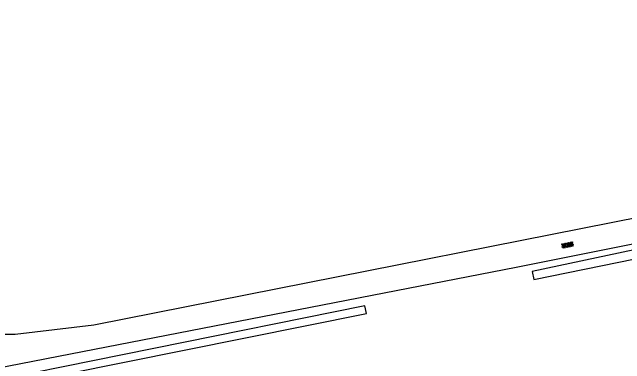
# Model space of a CAD drawing. Extents: x 130998 to 133001, y 398999 to 403002.
# Drawn here: x 132052.6 to 132162, y 400750.3 to 400813 of the extents above; entities that cross this region are included whole.
import ezdxf

# ---------------------------------------------------------------- set-up
doc = ezdxf.new("R2010")
doc.units = 0
for name, color, linetype in [('gg-knt-onverhard', 7, 'Continuous'), ('gg-kntw-bovenkant insteek waterloop', 7, 'Continuous'), ('gt-symb-overige verharding', 7, 'Continuous')]:
    doc.layers.add(name, color=color, linetype=linetype)

# ---------------------------------------------------------------- blocks, each defined once
blk = doc.blocks.new('gt0-OVH')
at = {"layer": 'gt-symb-overige verharding'}
for points in [[(-0.97, 0.3), (-0.97, 0.31), (-0.96, 0.32), (-0.97, 0.33), (-0.97, 0.34), (-0.98, 0.35), (-0.99, 0.35), (-1, 0.36), (-1.01, 0.35), (-1.02, 0.35), (-1.03, 0.34), (-1.03, 0.33), (-1.04, 0.32), (-1.03, 0.31), (-1.03, 0.3), (-1.02, 0.29), (-1.01, 0.29), (-1, 0.28), (-0.99, 0.29), (-0.98, 0.29)], [(-0.87, 0.11), (-0.87, 0.12), (-0.86, 0.13), (-0.87, 0.14), (-0.87, 0.15), (-0.88, 0.16), (-0.89, 0.16), (-0.9, 0.16), (-0.91, 0.16), (-0.92, 0.16), (-0.93, 0.15), (-0.93, 0.14), (-0.94, 0.13), (-0.93, 0.12), (-0.93, 0.11), (-0.92, 0.1), (-0.91, 0.09), (-0.9, 0.09), (-0.89, 0.09), (-0.88, 0.1)], [(-0.77, 0.3), (-0.77, 0.31), (-0.76, 0.32), (-0.77, 0.33), (-0.77, 0.34), (-0.78, 0.35), (-0.79, 0.35), (-0.8, 0.36), (-0.81, 0.35), (-0.82, 0.35), (-0.83, 0.34), (-0.83, 0.33), (-0.84, 0.32), (-0.83, 0.31), (-0.83, 0.3), (-0.82, 0.29), (-0.81, 0.29), (-0.8, 0.28), (-0.79, 0.29), (-0.78, 0.29)], [(-0.67, 0.11), (-0.67, 0.12), (-0.66, 0.13), (-0.67, 0.14), (-0.67, 0.15), (-0.68, 0.16), (-0.69, 0.16), (-0.7, 0.16), (-0.71, 0.16), (-0.72, 0.16), (-0.73, 0.15), (-0.73, 0.14), (-0.74, 0.13), (-0.73, 0.12), (-0.73, 0.11), (-0.72, 0.1), (-0.71, 0.09), (-0.7, 0.09), (-0.69, 0.09), (-0.68, 0.1)], [(-0.57, 0.3), (-0.57, 0.31), (-0.56, 0.32), (-0.57, 0.33), (-0.57, 0.34), (-0.58, 0.35), (-0.59, 0.35), (-0.6, 0.36), (-0.61, 0.35), (-0.62, 0.35), (-0.63, 0.34), (-0.63, 0.33), (-0.64, 0.32), (-0.63, 0.31), (-0.63, 0.3), (-0.62, 0.29), (-0.61, 0.29), (-0.6, 0.28), (-0.59, 0.29), (-0.58, 0.29)], [(-0.47, 0.11), (-0.47, 0.12), (-0.46, 0.13), (-0.47, 0.14), (-0.47, 0.15), (-0.48, 0.16), (-0.49, 0.16), (-0.5, 0.16), (-0.51, 0.16), (-0.52, 0.16), (-0.53, 0.15), (-0.53, 0.14), (-0.54, 0.13), (-0.53, 0.12), (-0.53, 0.11), (-0.52, 0.1), (-0.51, 0.09), (-0.5, 0.09), (-0.49, 0.09), (-0.48, 0.1)], [(-0.37, 0.3), (-0.37, 0.31), (-0.36, 0.32), (-0.37, 0.33), (-0.37, 0.34), (-0.38, 0.35), (-0.39, 0.35), (-0.4, 0.36), (-0.41, 0.35), (-0.42, 0.35), (-0.43, 0.34), (-0.43, 0.33), (-0.44, 0.32), (-0.43, 0.31), (-0.43, 0.3), (-0.42, 0.29), (-0.41, 0.29), (-0.4, 0.28), (-0.39, 0.29), (-0.38, 0.29)], [(-0.27, 0.11), (-0.27, 0.12), (-0.26, 0.13), (-0.27, 0.14), (-0.27, 0.15), (-0.28, 0.16), (-0.29, 0.16), (-0.3, 0.16), (-0.31, 0.16), (-0.32, 0.16), (-0.33, 0.15), (-0.33, 0.14), (-0.34, 0.13), (-0.33, 0.12), (-0.33, 0.11), (-0.32, 0.1), (-0.31, 0.09), (-0.3, 0.09), (-0.29, 0.09), (-0.28, 0.1)], [(-0.17, 0.3), (-0.17, 0.31), (-0.16, 0.32), (-0.17, 0.33), (-0.17, 0.34), (-0.18, 0.35), (-0.19, 0.35), (-0.2, 0.36), (-0.21, 0.35), (-0.22, 0.35), (-0.23, 0.34), (-0.23, 0.33), (-0.24, 0.32), (-0.23, 0.31), (-0.23, 0.3), (-0.22, 0.29), (-0.21, 0.29), (-0.2, 0.28), (-0.19, 0.29), (-0.18, 0.29)], [(-0.07, 0.11), (-0.07, 0.12), (-0.06, 0.13), (-0.07, 0.14), (-0.07, 0.15), (-0.08, 0.16), (-0.09, 0.16), (-0.1, 0.16), (-0.11, 0.16), (-0.12, 0.16), (-0.13, 0.15), (-0.13, 0.14), (-0.14, 0.13), (-0.13, 0.12), (-0.13, 0.11), (-0.12, 0.1), (-0.11, 0.09), (-0.1, 0.09), (-0.09, 0.09), (-0.08, 0.1)], [(0.03, 0.3), (0.03, 0.31), (0.04, 0.32), (0.03, 0.33), (0.03, 0.34), (0.02, 0.35), (0.01, 0.35), (0, 0.36), (-0.01, 0.35), (-0.02, 0.35), (-0.03, 0.34), (-0.03, 0.33), (-0.04, 0.32), (-0.03, 0.31), (-0.03, 0.3), (-0.02, 0.29), (-0.01, 0.29), (0, 0.28), (0.01, 0.29), (0.02, 0.29)], [(0.13, 0.11), (0.13, 0.12), (0.14, 0.13), (0.13, 0.14), (0.13, 0.15), (0.12, 0.16), (0.11, 0.16), (0.1, 0.16), (0.09, 0.16), (0.08, 0.16), (0.07, 0.15), (0.07, 0.14), (0.06, 0.13), (0.07, 0.12), (0.07, 0.11), (0.08, 0.1), (0.09, 0.09), (0.1, 0.09), (0.11, 0.09), (0.12, 0.1)], [(0.23, 0.3), (0.23, 0.31), (0.24, 0.32), (0.23, 0.33), (0.23, 0.34), (0.22, 0.35), (0.21, 0.35), (0.2, 0.36), (0.19, 0.35), (0.18, 0.35), (0.17, 0.34), (0.17, 0.33), (0.16, 0.32), (0.17, 0.31), (0.17, 0.3), (0.18, 0.29), (0.19, 0.29), (0.2, 0.28), (0.21, 0.29), (0.22, 0.29)], [(0.33, 0.11), (0.33, 0.12), (0.34, 0.13), (0.33, 0.14), (0.33, 0.15), (0.32, 0.16), (0.31, 0.16), (0.3, 0.16), (0.29, 0.16), (0.28, 0.16), (0.27, 0.15), (0.27, 0.14), (0.26, 0.13), (0.27, 0.12), (0.27, 0.11), (0.28, 0.1), (0.29, 0.09), (0.3, 0.09), (0.31, 0.09), (0.32, 0.1)], [(0.43, 0.3), (0.43, 0.31), (0.44, 0.32), (0.43, 0.33), (0.43, 0.34), (0.42, 0.35), (0.41, 0.35), (0.4, 0.36), (0.39, 0.35), (0.38, 0.35), (0.37, 0.34), (0.37, 0.33), (0.36, 0.32), (0.37, 0.31), (0.37, 0.3), (0.38, 0.29), (0.39, 0.29), (0.4, 0.28), (0.41, 0.29), (0.42, 0.29)], [(0.53, 0.11), (0.53, 0.12), (0.54, 0.13), (0.53, 0.14), (0.53, 0.15), (0.52, 0.16), (0.51, 0.16), (0.5, 0.16), (0.49, 0.16), (0.48, 0.16), (0.47, 0.15), (0.47, 0.14), (0.46, 0.13), (0.47, 0.12), (0.47, 0.11), (0.48, 0.1), (0.49, 0.09), (0.5, 0.09), (0.51, 0.09), (0.52, 0.1)], [(0.63, 0.3), (0.63, 0.31), (0.64, 0.32), (0.63, 0.33), (0.63, 0.34), (0.62, 0.35), (0.61, 0.35), (0.6, 0.36), (0.59, 0.35), (0.58, 0.35), (0.57, 0.34), (0.57, 0.33), (0.56, 0.32), (0.57, 0.31), (0.57, 0.3), (0.58, 0.29), (0.59, 0.29), (0.6, 0.28), (0.61, 0.29), (0.62, 0.29)], [(0.73, 0.11), (0.73, 0.12), (0.74, 0.13), (0.73, 0.14), (0.73, 0.15), (0.72, 0.16), (0.71, 0.16), (0.7, 0.16), (0.69, 0.16), (0.68, 0.16), (0.67, 0.15), (0.67, 0.14), (0.66, 0.13), (0.67, 0.12), (0.67, 0.11), (0.68, 0.1), (0.69, 0.09), (0.7, 0.09), (0.71, 0.09), (0.72, 0.1)], [(0.83, 0.3), (0.83, 0.31), (0.84, 0.32), (0.83, 0.33), (0.83, 0.34), (0.82, 0.35), (0.81, 0.35), (0.8, 0.36), (0.79, 0.35), (0.78, 0.35), (0.77, 0.34), (0.77, 0.33), (0.76, 0.32), (0.77, 0.31), (0.77, 0.3), (0.78, 0.29), (0.79, 0.29), (0.8, 0.28), (0.81, 0.29), (0.82, 0.29)], [(0.93, 0.11), (0.93, 0.12), (0.94, 0.13), (0.93, 0.14), (0.93, 0.15), (0.92, 0.16), (0.91, 0.16), (0.9, 0.16), (0.89, 0.16), (0.88, 0.16), (0.87, 0.15), (0.87, 0.14), (0.86, 0.13), (0.87, 0.12), (0.87, 0.11), (0.88, 0.1), (0.89, 0.09), (0.9, 0.09), (0.91, 0.09), (0.92, 0.1)], [(1.03, 0.3), (1.03, 0.31), (1.04, 0.32), (1.03, 0.33), (1.03, 0.34), (1.02, 0.35), (1.01, 0.35), (1, 0.36), (0.99, 0.35), (0.98, 0.35), (0.97, 0.34), (0.97, 0.33), (0.96, 0.32), (0.97, 0.31), (0.97, 0.3), (0.98, 0.29), (0.99, 0.29), (1, 0.28), (1.01, 0.29), (1.02, 0.29)], [(-0.97, -0.14), (-0.97, -0.13), (-0.96, -0.12), (-0.97, -0.11), (-0.97, -0.1), (-0.98, -0.09), (-0.99, -0.09), (-1, -0.08), (-1.01, -0.09), (-1.02, -0.09), (-1.03, -0.1), (-1.03, -0.11), (-1.04, -0.12), (-1.03, -0.13), (-1.03, -0.14), (-1.02, -0.15), (-1.01, -0.15), (-1, -0.16), (-0.99, -0.15), (-0.98, -0.15)], [(-0.87, -0.33), (-0.87, -0.32), (-0.86, -0.31), (-0.87, -0.3), (-0.87, -0.29), (-0.88, -0.28), (-0.89, -0.28), (-0.9, -0.28), (-0.91, -0.28), (-0.92, -0.28), (-0.93, -0.29), (-0.93, -0.3), (-0.94, -0.31), (-0.93, -0.32), (-0.93, -0.33), (-0.92, -0.34), (-0.91, -0.35), (-0.9, -0.35), (-0.89, -0.35), (-0.88, -0.34)], [(-0.77, -0.14), (-0.77, -0.13), (-0.76, -0.12), (-0.77, -0.11), (-0.77, -0.1), (-0.78, -0.09), (-0.79, -0.09), (-0.8, -0.08), (-0.81, -0.09), (-0.82, -0.09), (-0.83, -0.1), (-0.83, -0.11), (-0.84, -0.12), (-0.83, -0.13), (-0.83, -0.14), (-0.82, -0.15), (-0.81, -0.15), (-0.8, -0.16), (-0.79, -0.15), (-0.78, -0.15)], [(-0.67, -0.33), (-0.67, -0.32), (-0.66, -0.31), (-0.67, -0.3), (-0.67, -0.29), (-0.68, -0.28), (-0.69, -0.28), (-0.7, -0.28), (-0.71, -0.28), (-0.72, -0.28), (-0.73, -0.29), (-0.73, -0.3), (-0.74, -0.31), (-0.73, -0.32), (-0.73, -0.33), (-0.72, -0.34), (-0.71, -0.35), (-0.7, -0.35), (-0.69, -0.35), (-0.68, -0.34)], [(-0.57, -0.14), (-0.57, -0.13), (-0.56, -0.12), (-0.57, -0.11), (-0.57, -0.1), (-0.58, -0.09), (-0.59, -0.09), (-0.6, -0.08), (-0.61, -0.09), (-0.62, -0.09), (-0.63, -0.1), (-0.63, -0.11), (-0.64, -0.12), (-0.63, -0.13), (-0.63, -0.14), (-0.62, -0.15), (-0.61, -0.15), (-0.6, -0.16), (-0.59, -0.15), (-0.58, -0.15)], [(-0.47, -0.33), (-0.47, -0.32), (-0.46, -0.31), (-0.47, -0.3), (-0.47, -0.29), (-0.48, -0.28), (-0.49, -0.28), (-0.5, -0.28), (-0.51, -0.28), (-0.52, -0.28), (-0.53, -0.29), (-0.53, -0.3), (-0.54, -0.31), (-0.53, -0.32), (-0.53, -0.33), (-0.52, -0.34), (-0.51, -0.35), (-0.5, -0.35), (-0.49, -0.35), (-0.48, -0.34)], [(-0.37, -0.14), (-0.37, -0.13), (-0.36, -0.12), (-0.37, -0.11), (-0.37, -0.1), (-0.38, -0.09), (-0.39, -0.09), (-0.4, -0.08), (-0.41, -0.09), (-0.42, -0.09), (-0.43, -0.1), (-0.43, -0.11), (-0.44, -0.12), (-0.43, -0.13), (-0.43, -0.14), (-0.42, -0.15), (-0.41, -0.15), (-0.4, -0.16), (-0.39, -0.15), (-0.38, -0.15)], [(-0.27, -0.33), (-0.27, -0.32), (-0.26, -0.31), (-0.27, -0.3), (-0.27, -0.29), (-0.28, -0.28), (-0.29, -0.28), (-0.3, -0.28), (-0.31, -0.28), (-0.32, -0.28), (-0.33, -0.29), (-0.33, -0.3), (-0.34, -0.31), (-0.33, -0.32), (-0.33, -0.33), (-0.32, -0.34), (-0.31, -0.35), (-0.3, -0.35), (-0.29, -0.35), (-0.28, -0.34)], [(-0.17, -0.14), (-0.17, -0.13), (-0.16, -0.12), (-0.17, -0.11), (-0.17, -0.1), (-0.18, -0.09), (-0.19, -0.09), (-0.2, -0.08), (-0.21, -0.09), (-0.22, -0.09), (-0.23, -0.1), (-0.23, -0.11), (-0.24, -0.12), (-0.23, -0.13), (-0.23, -0.14), (-0.22, -0.15), (-0.21, -0.15), (-0.2, -0.16), (-0.19, -0.15), (-0.18, -0.15)], [(-0.07, -0.33), (-0.07, -0.32), (-0.06, -0.31), (-0.07, -0.3), (-0.07, -0.29), (-0.08, -0.28), (-0.09, -0.28), (-0.1, -0.28), (-0.11, -0.28), (-0.12, -0.28), (-0.13, -0.29), (-0.13, -0.3), (-0.14, -0.31), (-0.13, -0.32), (-0.13, -0.33), (-0.12, -0.34), (-0.11, -0.35), (-0.1, -0.35), (-0.09, -0.35), (-0.08, -0.34)], [(0.03, -0.14), (0.03, -0.13), (0.04, -0.12), (0.03, -0.11), (0.03, -0.1), (0.02, -0.09), (0.01, -0.09), (0, -0.08), (-0.01, -0.09), (-0.02, -0.09), (-0.03, -0.1), (-0.03, -0.11), (-0.04, -0.12), (-0.03, -0.13), (-0.03, -0.14), (-0.02, -0.15), (-0.01, -0.15), (0, -0.16), (0.01, -0.15), (0.02, -0.15)], [(0.13, -0.33), (0.13, -0.32), (0.14, -0.31), (0.13, -0.3), (0.13, -0.29), (0.12, -0.28), (0.11, -0.28), (0.1, -0.28), (0.09, -0.28), (0.08, -0.28), (0.07, -0.29), (0.07, -0.3), (0.06, -0.31), (0.07, -0.32), (0.07, -0.33), (0.08, -0.34), (0.09, -0.35), (0.1, -0.35), (0.11, -0.35), (0.12, -0.34)], [(0.23, -0.14), (0.23, -0.13), (0.24, -0.12), (0.23, -0.11), (0.23, -0.1), (0.22, -0.09), (0.21, -0.09), (0.2, -0.08), (0.19, -0.09), (0.18, -0.09), (0.17, -0.1), (0.17, -0.11), (0.16, -0.12), (0.17, -0.13), (0.17, -0.14), (0.18, -0.15), (0.19, -0.15), (0.2, -0.16), (0.21, -0.15), (0.22, -0.15)], [(0.33, -0.33), (0.33, -0.32), (0.34, -0.31), (0.33, -0.3), (0.33, -0.29), (0.32, -0.28), (0.31, -0.28), (0.3, -0.28), (0.29, -0.28), (0.28, -0.28), (0.27, -0.29), (0.27, -0.3), (0.26, -0.31), (0.27, -0.32), (0.27, -0.33), (0.28, -0.34), (0.29, -0.35), (0.3, -0.35), (0.31, -0.35), (0.32, -0.34)], [(0.43, -0.14), (0.43, -0.13), (0.44, -0.12), (0.43, -0.11), (0.43, -0.1), (0.42, -0.09), (0.41, -0.09), (0.4, -0.08), (0.39, -0.09), (0.38, -0.09), (0.37, -0.1), (0.37, -0.11), (0.36, -0.12), (0.37, -0.13), (0.37, -0.14), (0.38, -0.15), (0.39, -0.15), (0.4, -0.16), (0.41, -0.15), (0.42, -0.15)], [(0.53, -0.33), (0.53, -0.32), (0.54, -0.31), (0.53, -0.3), (0.53, -0.29), (0.52, -0.28), (0.51, -0.28), (0.5, -0.28), (0.49, -0.28), (0.48, -0.28), (0.47, -0.29), (0.47, -0.3), (0.46, -0.31), (0.47, -0.32), (0.47, -0.33), (0.48, -0.34), (0.49, -0.35), (0.5, -0.35), (0.51, -0.35), (0.52, -0.34)], [(0.63, -0.14), (0.63, -0.13), (0.64, -0.12), (0.63, -0.11), (0.63, -0.1), (0.62, -0.09), (0.61, -0.09), (0.6, -0.08), (0.59, -0.09), (0.58, -0.09), (0.57, -0.1), (0.57, -0.11), (0.56, -0.12), (0.57, -0.13), (0.57, -0.14), (0.58, -0.15), (0.59, -0.15), (0.6, -0.16), (0.61, -0.15), (0.62, -0.15)], [(0.73, -0.33), (0.73, -0.32), (0.74, -0.31), (0.73, -0.3), (0.73, -0.29), (0.72, -0.28), (0.71, -0.28), (0.7, -0.28), (0.69, -0.28), (0.68, -0.28), (0.67, -0.29), (0.67, -0.3), (0.66, -0.31), (0.67, -0.32), (0.67, -0.33), (0.68, -0.34), (0.69, -0.35), (0.7, -0.35), (0.71, -0.35), (0.72, -0.34)], [(0.83, -0.14), (0.83, -0.13), (0.84, -0.12), (0.83, -0.11), (0.83, -0.1), (0.82, -0.09), (0.81, -0.09), (0.8, -0.08), (0.79, -0.09), (0.78, -0.09), (0.77, -0.1), (0.77, -0.11), (0.76, -0.12), (0.77, -0.13), (0.77, -0.14), (0.78, -0.15), (0.79, -0.15), (0.8, -0.16), (0.81, -0.15), (0.82, -0.15)], [(0.93, -0.33), (0.93, -0.32), (0.94, -0.31), (0.93, -0.3), (0.93, -0.29), (0.92, -0.28), (0.91, -0.28), (0.9, -0.28), (0.89, -0.28), (0.88, -0.28), (0.87, -0.29), (0.87, -0.3), (0.86, -0.31), (0.87, -0.32), (0.87, -0.33), (0.88, -0.34), (0.89, -0.35), (0.9, -0.35), (0.91, -0.35), (0.92, -0.34)], [(1.03, -0.14), (1.03, -0.13), (1.04, -0.12), (1.03, -0.11), (1.03, -0.1), (1.02, -0.09), (1.01, -0.09), (1, -0.08), (0.99, -0.09), (0.98, -0.09), (0.97, -0.1), (0.97, -0.11), (0.96, -0.12), (0.97, -0.13), (0.97, -0.14), (0.98, -0.15), (0.99, -0.15), (1, -0.16), (1.01, -0.15), (1.02, -0.15)]]:
    blk.add_lwpolyline(points, close=True, dxfattribs=at)

msp = doc.modelspace()

# ---------------------------------------------------------------- linework, layer by layer
at = {"layer": 'gg-knt-onverhard'}
for points in [[(132053.13, 400755.6), (132067.21, 400757.27), (132192.37, 400781.99), (132264.28, 400797.03), (132343.41, 400813.03)], [(132346.21, 400808.72), (132265.07, 400792.82), (132193.17, 400777.57), (132142.64, 400767.46), (131974.55, 400734.8), (131837.98, 400706.54), (131815.25, 400702.57), (131683.72, 400676.07)]]:
    msp.add_lwpolyline(points, dxfattribs=at)
msp.add_arc((132051.81, 400799.47), 43.89, 245.1673, 271.7291, dxfattribs=at)
at = {"layer": 'gg-kntw-bovenkant insteek waterloop'}
for points in [[(132338.53, 400806.11), (132299.03, 400798.51), (132256.82, 400789.97), (132193.41, 400776.95), (132145.48, 400766.75), (132145.75, 400765.37), (132257.27, 400788.05), (132299.54, 400796.75), (132338.86, 400804.42)], [(132000, 400735.78), (132040.35, 400744.09), (132115.92, 400759.27), (132115.62, 400760.65), (132040.17, 400745.42), (131974.79, 400732.71), (131848.93, 400706.77), (131690.91, 400674.79), (131695.78, 400673.67), (131781.06, 400690.85), (131849.11, 400704.7), (132000, 400735.78)]]:
    msp.add_lwpolyline(points, dxfattribs=at)

# ---------------------------------------------------------------- block references
at = {"layer": 'gt-symb-overige verharding', "rotation": 11.253705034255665}
msp.add_blockref('gt0-OVH', (132151.8, 400771.49), dxfattribs=at)

doc.saveas('drawing.dxf')
